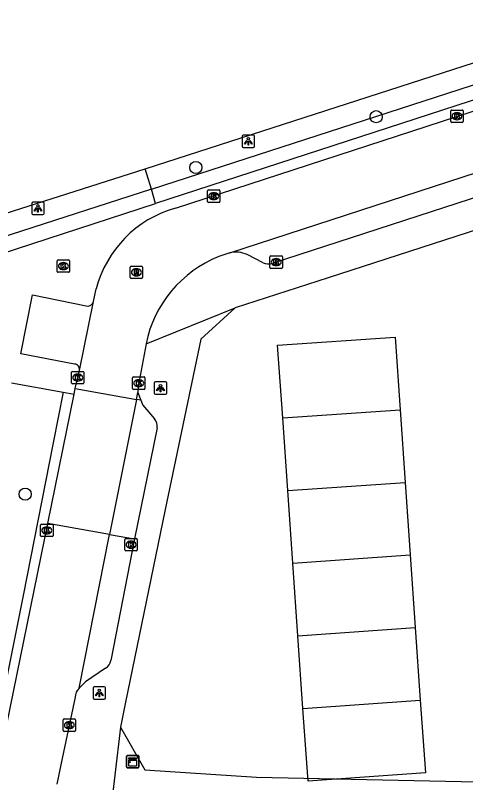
# Model space of a CAD drawing. Extents: x 158087 to 159494, y 382905 to 383981.
# Drawn here: x 159173.2 to 159209.4, y 382935.8 to 382997.6 of the extents above; entities that cross this region are included whole.
import ezdxf

# ---------------------------------------------------------------- set-up
doc = ezdxf.new("R2010")
doc.units = 0
for name, color, linetype in [('IMGEO_Boom', 7, 'Continuous'), ('IMGEO_Groenvoorziening', 7, 'Continuous'), ('IMGEO_Haag', 7, 'Continuous'), ('IMGEO_Kast', 7, 'Continuous'), ('IMGEO_Kolk', 7, 'Continuous'), ('IMGEO_Lichtpunt', 7, 'Continuous'), ('IMGEO_Pand_vergunning_verleend', 7, 'Continuous'), ('IMGEO_Parkeervlak_open', 7, 'Continuous'), ('IMGEO_Rijbaan_lokaal_open', 7, 'Continuous'), ('IMGEO_Rioolput', 7, 'Continuous'), ('IMGEO_Verkeerseiland_open', 7, 'Continuous'), ('IMGEO_Voetpad_open', 7, 'Continuous')]:
    doc.layers.add(name, color=color, linetype=linetype)

msp = doc.modelspace()

# ---------------------------------------------------------------- linework, layer by layer
at = {"layer": 'IMGEO_Boom'}
for centre in [(159202.199, 382989.414), (159187.693, 382985.333), (159173.966, 382959.031)]:
    msp.add_circle(centre, 0.489, dxfattribs=at)
at = {"layer": 'IMGEO_Groenvoorziening'}
for points in [[(159183.625, 382985.215), (159284.422, 383017.829)], [(159094.248, 382956.684), (159183.625, 382985.215)], [(159184.112, 382983.572), (159183.625, 382985.215)]]:
    msp.add_lwpolyline(points, dxfattribs=at)
at = {"layer": 'IMGEO_Haag'}
for points in [[(159184.112, 382983.572), (159234.68, 383000), (159284.949, 383016.331)], [(159184.112, 382983.572), (159093.802, 382954.382)], [(159184.451, 382982.428), (159184.112, 382983.572)]]:
    msp.add_lwpolyline(points, dxfattribs=at)
at = {"layer": 'IMGEO_Kast'}
for p, q in [((159182.11, 382937.076), (159182.11, 382937.917)), ((159182.11, 382937.917), (159182.11, 382937.076)), ((159182.185, 382938.001), (159183.026, 382938.001)), ((159183.026, 382938.001), (159182.185, 382938.001)), ((159183.11, 382937.926), (159183.11, 382937.085)), ((159183.11, 382937.085), (159183.11, 382937.926)), ((159183.035, 382937.001), (159182.194, 382937.001)), ((159182.194, 382937.001), (159183.035, 382937.001))]:
    msp.add_line(p, q, dxfattribs=at)
for points in [[(159182.305, 382937.791), (159182.905, 382937.791), (159182.905, 382937.706), (159182.305, 382937.706), (159182.305, 382937.791)], [(159182.305, 382937.616), (159182.905, 382937.616), (159182.905, 382937.127), (159182.305, 382937.127), (159182.305, 382937.616)]]:
    msp.add_lwpolyline(points, dxfattribs=at)
msp.add_circle((159182.389, 382937.465), 0.0377, dxfattribs=at)
for centre, start, end in [((159182.188, 382937.923), 92.4484, 184.28452), ((159182.188, 382937.923), 92.4484, 184.28452), ((159183.032, 382937.923), 2.4484, 94.28452), ((159183.032, 382937.923), 2.4484, 94.28452), ((159182.188, 382937.079), 182.4484, 274.28452), ((159182.188, 382937.079), 182.4484, 274.28452), ((159183.032, 382937.079), 272.4484, 4.28452), ((159183.032, 382937.079), 272.4484, 4.28452)]:
    msp.add_arc(centre, 0.0779, start, end, dxfattribs=at)
at = {"layer": 'IMGEO_Kolk'}
for p, q in [((159208.196, 382989.025), (159208.196, 382989.877)), ((159208.271, 382989.951), (159209.123, 382989.951)), ((159209.197, 382989.877), (159209.197, 382989.025)), ((159208.684, 382989.731), (159208.709, 382989.731)), ((159209.123, 382988.951), (159208.271, 382988.951)), ((159208.707, 382989.171), (159208.682, 382989.171)), ((159188.632, 382982.593), (159188.632, 382983.445)), ((159188.707, 382983.519), (159189.559, 382983.519)), ((159189.12, 382983.299), (159189.145, 382983.299)), ((159189.633, 382983.445), (159189.633, 382982.593)), ((159189.559, 382982.519), (159188.707, 382982.519)), ((159189.143, 382982.739), (159189.118, 382982.739)), ((159193.655, 382977.283), (159193.655, 382978.135)), ((159193.73, 382978.209), (159194.582, 382978.209)), ((159194.656, 382978.135), (159194.656, 382977.283)), ((159176.533, 382976.962), (159176.533, 382977.814)), ((159176.608, 382977.888), (159177.46, 382977.888)), ((159177.021, 382977.668), (159177.046, 382977.668)), ((159177.534, 382977.814), (159177.534, 382976.962)), ((159194.143, 382977.989), (159194.168, 382977.989)), ((159177.46, 382976.888), (159176.608, 382976.888)), ((159177.044, 382977.108), (159177.019, 382977.108)), ((159194.582, 382977.209), (159193.73, 382977.209)), ((159194.166, 382977.429), (159194.141, 382977.429)), ((159177.688, 382967.986), (159177.688, 382968.838)), ((159177.763, 382968.912), (159178.615, 382968.912)), ((159178.689, 382968.838), (159178.689, 382967.986)), ((159178.176, 382968.692), (159178.201, 382968.692)), ((159182.597, 382967.54), (159182.597, 382968.392)), ((159182.672, 382968.466), (159183.524, 382968.466)), ((159183.085, 382968.246), (159183.11, 382968.246)), ((159183.598, 382968.392), (159183.598, 382967.54)), ((159178.615, 382967.912), (159177.763, 382967.912)), ((159178.199, 382968.132), (159178.174, 382968.132)), ((159183.108, 382967.686), (159183.083, 382967.686)), ((159183.524, 382967.466), (159182.672, 382967.466)), ((159175.2, 382955.688), (159175.2, 382956.54)), ((159175.275, 382956.614), (159176.127, 382956.614)), ((159176.201, 382956.54), (159176.201, 382955.688)), ((159175.711, 382955.834), (159175.686, 382955.834)), ((159175.688, 382956.394), (159175.713, 382956.394)), ((159176.127, 382955.614), (159175.275, 382955.614)), ((159181.981, 382954.538), (159181.981, 382955.39)), ((159182.056, 382955.464), (159182.908, 382955.464)), ((159182.469, 382955.244), (159182.494, 382955.244)), ((159182.982, 382955.39), (159182.982, 382954.538)), ((159182.492, 382954.684), (159182.467, 382954.684)), ((159182.908, 382954.464), (159182.056, 382954.464)), ((159177.014, 382940.008), (159177.014, 382940.86)), ((159177.089, 382940.934), (159177.941, 382940.934)), ((159177.502, 382940.714), (159177.527, 382940.714)), ((159178.015, 382940.86), (159178.015, 382940.008)), ((159177.941, 382939.934), (159177.089, 382939.934)), ((159177.525, 382940.154), (159177.5, 382940.154))]:
    msp.add_line(p, q, dxfattribs=at)
for points in [[(159208.196, 382989.025), (159208.196, 382989.877)], [(159208.271, 382989.951), (159209.123, 382989.951)], [(159209.197, 382989.877), (159209.197, 382989.025)], [(159208.517, 382989.651), (159208.64, 382989.651), (159208.64, 382989.5), (159208.77, 382989.651), (159208.934, 382989.651), (159208.788, 382989.5), (159208.941, 382989.251), (159208.789, 382989.251), (159208.704, 382989.415), (159208.64, 382989.348), (159208.64, 382989.251), (159208.517, 382989.251), (159208.517, 382989.651)], [(159209.123, 382988.951), (159208.271, 382988.951)], [(159188.632, 382982.593), (159188.632, 382983.445)], [(159188.707, 382983.519), (159189.559, 382983.519)], [(159188.953, 382983.219), (159189.076, 382983.219), (159189.076, 382983.068), (159189.206, 382983.219), (159189.37, 382983.219), (159189.224, 382983.068), (159189.377, 382982.819), (159189.225, 382982.819), (159189.14, 382982.983), (159189.076, 382982.916), (159189.076, 382982.819), (159188.953, 382982.819), (159188.953, 382983.219)], [(159189.633, 382983.445), (159189.633, 382982.593)], [(159189.559, 382982.519), (159188.707, 382982.519)], [(159193.655, 382977.283), (159193.655, 382978.135)], [(159193.73, 382978.209), (159194.582, 382978.209)], [(159194.656, 382978.135), (159194.656, 382977.283)], [(159176.533, 382976.962), (159176.533, 382977.814)], [(159176.608, 382977.888), (159177.46, 382977.888)], [(159176.854, 382977.588), (159176.977, 382977.588), (159176.977, 382977.437), (159177.107, 382977.588), (159177.271, 382977.588), (159177.125, 382977.437), (159177.278, 382977.188), (159177.126, 382977.188), (159177.041, 382977.352), (159176.977, 382977.285), (159176.977, 382977.188), (159176.854, 382977.188), (159176.854, 382977.588)], [(159177.534, 382977.814), (159177.534, 382976.962)], [(159193.976, 382977.909), (159194.099, 382977.909), (159194.099, 382977.758), (159194.229, 382977.909), (159194.393, 382977.909), (159194.247, 382977.758), (159194.4, 382977.509), (159194.248, 382977.509), (159194.163, 382977.673), (159194.099, 382977.606), (159194.099, 382977.509), (159193.976, 382977.509), (159193.976, 382977.909)], [(159177.46, 382976.888), (159176.608, 382976.888)], [(159194.582, 382977.209), (159193.73, 382977.209)], [(159177.688, 382967.986), (159177.688, 382968.838)], [(159177.763, 382968.912), (159178.615, 382968.912)], [(159178.689, 382968.838), (159178.689, 382967.986)], [(159178.009, 382968.612), (159178.132, 382968.612), (159178.132, 382968.461), (159178.262, 382968.612), (159178.426, 382968.612), (159178.28, 382968.461), (159178.433, 382968.212), (159178.281, 382968.212), (159178.196, 382968.376), (159178.132, 382968.309), (159178.132, 382968.212), (159178.009, 382968.212), (159178.009, 382968.612)], [(159182.597, 382967.54), (159182.597, 382968.392)], [(159182.672, 382968.466), (159183.524, 382968.466)], [(159183.598, 382968.392), (159183.598, 382967.54)], [(159178.615, 382967.912), (159177.763, 382967.912)], [(159182.918, 382968.166), (159183.041, 382968.166), (159183.041, 382968.015), (159183.171, 382968.166), (159183.335, 382968.166), (159183.189, 382968.015), (159183.342, 382967.766), (159183.19, 382967.766), (159183.105, 382967.93), (159183.041, 382967.863), (159183.041, 382967.766), (159182.918, 382967.766), (159182.918, 382968.166)], [(159183.524, 382967.466), (159182.672, 382967.466)], [(159175.2, 382955.688), (159175.2, 382956.54)], [(159175.275, 382956.614), (159176.127, 382956.614)], [(159176.201, 382956.54), (159176.201, 382955.688)], [(159175.521, 382956.314), (159175.644, 382956.314), (159175.644, 382956.163), (159175.774, 382956.314), (159175.938, 382956.314), (159175.792, 382956.163), (159175.945, 382955.914), (159175.793, 382955.914), (159175.708, 382956.078), (159175.644, 382956.011), (159175.644, 382955.914), (159175.521, 382955.914), (159175.521, 382956.314)], [(159176.127, 382955.614), (159175.275, 382955.614)], [(159181.981, 382954.538), (159181.981, 382955.39)], [(159182.056, 382955.464), (159182.908, 382955.464)], [(159182.982, 382955.39), (159182.982, 382954.538)], [(159182.302, 382955.164), (159182.425, 382955.164), (159182.425, 382955.013), (159182.555, 382955.164), (159182.719, 382955.164), (159182.573, 382955.013), (159182.726, 382954.764), (159182.574, 382954.764), (159182.489, 382954.928), (159182.425, 382954.861), (159182.425, 382954.764), (159182.302, 382954.764), (159182.302, 382955.164)], [(159182.908, 382954.464), (159182.056, 382954.464)], [(159177.014, 382940.008), (159177.014, 382940.86)], [(159177.089, 382940.934), (159177.941, 382940.934)], [(159177.335, 382940.634), (159177.458, 382940.634), (159177.458, 382940.483), (159177.588, 382940.634), (159177.752, 382940.634), (159177.606, 382940.483), (159177.759, 382940.234), (159177.607, 382940.234), (159177.522, 382940.398), (159177.458, 382940.331), (159177.458, 382940.234), (159177.335, 382940.234), (159177.335, 382940.634)], [(159178.015, 382940.86), (159178.015, 382940.008)], [(159177.941, 382939.934), (159177.089, 382939.934)]]:
    msp.add_lwpolyline(points, dxfattribs=at)
for centre, start, end in [((159208.273, 382989.875), 91.55205, 178.44795), ((159208.273, 382989.875), 91.55205, 178.44795), ((159209.121, 382989.875), 1.55205, 88.44795), ((159209.121, 382989.875), 1.55205, 88.44795), ((159208.273, 382989.027), 181.55205, 268.44795), ((159208.273, 382989.027), 181.55205, 268.44795), ((159209.121, 382989.027), 271.55205, 358.44795), ((159209.121, 382989.027), 271.55205, 358.44795), ((159188.709, 382983.443), 91.55205, 178.44795), ((159188.709, 382983.443), 91.55205, 178.44795), ((159189.557, 382983.443), 1.55205, 88.44795), ((159189.557, 382983.443), 1.55205, 88.44795), ((159188.709, 382982.595), 181.55205, 268.44795), ((159188.709, 382982.595), 181.55205, 268.44795), ((159189.557, 382982.595), 271.55205, 358.44795), ((159189.557, 382982.595), 271.55205, 358.44795), ((159193.732, 382978.133), 91.55205, 178.44795), ((159193.732, 382978.133), 91.55205, 178.44795), ((159194.58, 382978.133), 1.55205, 88.44795), ((159194.58, 382978.133), 1.55205, 88.44795), ((159176.61, 382977.812), 91.55205, 178.44795), ((159176.61, 382977.812), 91.55205, 178.44795), ((159177.458, 382977.812), 1.55205, 88.44795), ((159177.458, 382977.812), 1.55205, 88.44795), ((159176.61, 382976.964), 181.55205, 268.44795), ((159176.61, 382976.964), 181.55205, 268.44795), ((159177.458, 382976.964), 271.55205, 358.44795), ((159177.458, 382976.964), 271.55205, 358.44795), ((159193.732, 382977.285), 181.55205, 268.44795), ((159193.732, 382977.285), 181.55205, 268.44795), ((159194.58, 382977.285), 271.55205, 358.44795), ((159194.58, 382977.285), 271.55205, 358.44795), ((159177.765, 382968.836), 91.55205, 178.44795), ((159177.765, 382968.836), 91.55205, 178.44795), ((159178.613, 382968.836), 1.55205, 88.44795), ((159178.613, 382968.836), 1.55205, 88.44795), ((159182.674, 382968.39), 91.55205, 178.44795), ((159182.674, 382968.39), 91.55205, 178.44795), ((159183.522, 382968.39), 1.55205, 88.44795), ((159183.522, 382968.39), 1.55205, 88.44795), ((159177.765, 382967.988), 181.55205, 268.44795), ((159177.765, 382967.988), 181.55205, 268.44795), ((159178.613, 382967.988), 271.55205, 358.44795), ((159178.613, 382967.988), 271.55205, 358.44795), ((159182.674, 382967.542), 181.55205, 268.44795), ((159182.674, 382967.542), 181.55205, 268.44795), ((159183.522, 382967.542), 271.55205, 358.44795), ((159183.522, 382967.542), 271.55205, 358.44795), ((159175.277, 382956.538), 91.55205, 178.44795), ((159175.277, 382956.538), 91.55205, 178.44795), ((159176.125, 382956.538), 1.55205, 88.44795), ((159176.125, 382956.538), 1.55205, 88.44795), ((159175.277, 382955.69), 181.55205, 268.44795), ((159175.277, 382955.69), 181.55205, 268.44795), ((159176.125, 382955.69), 271.55205, 358.44795), ((159176.125, 382955.69), 271.55205, 358.44795), ((159182.058, 382955.388), 91.55205, 178.44795), ((159182.058, 382955.388), 91.55205, 178.44795), ((159182.906, 382955.388), 1.55205, 88.44795), ((159182.906, 382955.388), 1.55205, 88.44795), ((159182.058, 382954.54), 181.55205, 268.44795), ((159182.058, 382954.54), 181.55205, 268.44795), ((159182.906, 382954.54), 271.55205, 358.44795), ((159182.906, 382954.54), 271.55205, 358.44795), ((159177.091, 382940.858), 91.55205, 178.44795), ((159177.091, 382940.858), 91.55205, 178.44795), ((159177.939, 382940.858), 1.55205, 88.44795), ((159177.939, 382940.858), 1.55205, 88.44795), ((159177.091, 382940.01), 181.55205, 268.44795), ((159177.091, 382940.01), 181.55205, 268.44795), ((159177.939, 382940.01), 271.55205, 358.44795), ((159177.939, 382940.01), 271.55205, 358.44795)]:
    msp.add_arc(centre, 0.0765, start, end, dxfattribs=at)
for centre, major_axis, ratio, start_param, end_param in [((159208.683, 382989.451), (-0.387, 0.002), 0.722429, 4.712389, 7.853982), ((159208.708, 382989.451), (-0.39, 0.002), 0.717154, 1.570796, 4.712389), ((159189.119, 382983.019), (-0.387, 0.002), 0.722429, 4.712389, 7.853982), ((159189.144, 382983.019), (-0.39, 0.002), 0.717154, 1.570796, 4.712389), ((159177.02, 382977.388), (-0.387, 0.002), 0.722429, 4.712389, 7.853982), ((159177.045, 382977.388), (-0.39, 0.002), 0.717154, 1.570796, 4.712389), ((159194.142, 382977.709), (-0.387, 0.002), 0.722429, 4.712389, 7.853982), ((159194.167, 382977.709), (-0.39, 0.002), 0.717154, 1.570796, 4.712389), ((159178.175, 382968.412), (-0.387, 0.002), 0.722429, 4.712389, 7.853982), ((159178.2, 382968.412), (-0.39, 0.002), 0.717154, 1.570796, 4.712389), ((159183.084, 382967.966), (-0.387, 0.002), 0.722429, 4.712389, 7.853982), ((159183.109, 382967.966), (-0.39, 0.002), 0.717154, 1.570796, 4.712389), ((159175.687, 382956.114), (-0.387, 0.002), 0.722429, 4.712389, 7.853982), ((159175.712, 382956.114), (-0.39, 0.002), 0.717154, 1.570796, 4.712389), ((159182.468, 382954.964), (-0.387, 0.002), 0.722429, 4.712389, 7.853982), ((159182.493, 382954.964), (-0.39, 0.002), 0.717154, 1.570796, 4.712389), ((159177.501, 382940.434), (-0.387, 0.002), 0.722429, 4.712389, 7.853982), ((159177.526, 382940.434), (-0.39, 0.002), 0.717154, 1.570796, 4.712389)]:
    msp.add_ellipse(centre, major_axis=major_axis, ratio=ratio, start_param=start_param, end_param=end_param, dxfattribs=at)
at = {"layer": 'IMGEO_Lichtpunt'}
for p, q in [((159191.415, 382987.844), (159191.415, 382987.037)), ((159191.415, 382987.844), (159191.415, 382987.037)), ((159192.317, 382987.939), (159191.509, 382987.939)), ((159192.317, 382987.939), (159191.509, 382987.939)), ((159192.411, 382987.037), (159192.411, 382987.844)), ((159192.411, 382987.037), (159192.411, 382987.844)), ((159191.509, 382986.943), (159192.317, 382986.943)), ((159191.509, 382986.943), (159192.317, 382986.943)), ((159174.491, 382982.439), (159174.491, 382981.632)), ((159174.491, 382982.439), (159174.491, 382981.632)), ((159175.393, 382982.534), (159174.585, 382982.534)), ((159175.393, 382982.534), (159174.585, 382982.534)), ((159175.487, 382981.632), (159175.487, 382982.439)), ((159175.487, 382981.632), (159175.487, 382982.439)), ((159174.585, 382981.538), (159175.393, 382981.538)), ((159174.585, 382981.538), (159175.393, 382981.538)), ((159184.349, 382967.972), (159184.349, 382967.165)), ((159184.349, 382967.972), (159184.349, 382967.165)), ((159185.251, 382968.067), (159184.443, 382968.067)), ((159185.251, 382968.067), (159184.443, 382968.067)), ((159185.345, 382967.165), (159185.345, 382967.972)), ((159185.345, 382967.165), (159185.345, 382967.972)), ((159184.443, 382967.071), (159185.251, 382967.071)), ((159184.443, 382967.071), (159185.251, 382967.071)), ((159180.327, 382943.524), (159179.519, 382943.524)), ((159180.327, 382943.524), (159179.519, 382943.524)), ((159179.425, 382943.429), (159179.425, 382942.622)), ((159179.425, 382943.429), (159179.425, 382942.622)), ((159180.421, 382942.622), (159180.421, 382943.429)), ((159180.421, 382942.622), (159180.421, 382943.429)), ((159179.519, 382942.528), (159180.327, 382942.528)), ((159179.519, 382942.528), (159180.327, 382942.528))]:
    msp.add_line(p, q, dxfattribs=at)
for points in [[(159191.789, 382987.508), (159191.828, 382987.48), (159191.64, 382987.218), (159191.602, 382987.245), (159191.789, 382987.508)], [(159191.891, 382987.46), (159191.938, 382987.46), (159191.938, 382987.138), (159191.891, 382987.138), (159191.891, 382987.46)], [(159192.001, 382987.48), (159192.039, 382987.507), (159192.226, 382987.245), (159192.187, 382987.217), (159192.001, 382987.48)], [(159174.865, 382982.103), (159174.904, 382982.075), (159174.716, 382981.813), (159174.678, 382981.84), (159174.865, 382982.103)], [(159174.967, 382982.055), (159175.014, 382982.055), (159175.014, 382981.733), (159174.967, 382981.733), (159174.967, 382982.055)], [(159175.077, 382982.075), (159175.115, 382982.102), (159175.302, 382981.84), (159175.263, 382981.812), (159175.077, 382982.075)], [(159184.723, 382967.636), (159184.762, 382967.608), (159184.574, 382967.346), (159184.536, 382967.373), (159184.723, 382967.636)], [(159184.825, 382967.588), (159184.872, 382967.588), (159184.872, 382967.266), (159184.825, 382967.266), (159184.825, 382967.588)], [(159184.935, 382967.608), (159184.973, 382967.635), (159185.16, 382967.373), (159185.121, 382967.345), (159184.935, 382967.608)], [(159179.799, 382943.093), (159179.838, 382943.065), (159179.65, 382942.803), (159179.612, 382942.83), (159179.799, 382943.093)], [(159179.901, 382943.045), (159179.948, 382943.045), (159179.948, 382942.723), (159179.901, 382942.723), (159179.901, 382943.045)], [(159180.011, 382943.065), (159180.049, 382943.092), (159180.236, 382942.83), (159180.197, 382942.802), (159180.011, 382943.065)]]:
    msp.add_lwpolyline(points, dxfattribs=at)
for centre in [(159191.914, 382987.642), (159174.99, 382982.237), (159184.848, 382967.77), (159179.924, 382943.227)]:
    msp.add_circle(centre, 0.0994, dxfattribs=at)
for centre, start, end in [((159191.509, 382987.844), 90, 180), ((159191.509, 382987.844), 90, 180), ((159192.317, 382987.844), 0, 90), ((159192.317, 382987.844), 0, 90), ((159191.509, 382987.037), 180, 270), ((159191.509, 382987.037), 180, 270), ((159192.317, 382987.037), 270, 0), ((159192.317, 382987.037), 270, 360), ((159174.585, 382982.439), 90, 180), ((159174.585, 382982.439), 90, 180), ((159175.393, 382982.439), 0, 90), ((159175.393, 382982.439), 0, 90), ((159174.585, 382981.632), 180, 270), ((159174.585, 382981.632), 180, 270), ((159175.393, 382981.632), 270, 0), ((159175.393, 382981.632), 270, 360), ((159184.443, 382967.972), 90, 180), ((159184.443, 382967.972), 90, 180), ((159185.251, 382967.972), 0, 90), ((159185.251, 382967.972), 0, 90), ((159184.443, 382967.165), 180, 270), ((159184.443, 382967.165), 180, 270), ((159185.251, 382967.165), 270, 0), ((159185.251, 382967.165), 270, 360), ((159179.519, 382943.429), 90, 180), ((159179.519, 382943.429), 90, 180), ((159180.327, 382943.429), 0, 90), ((159180.327, 382943.429), 0, 90), ((159179.519, 382942.622), 180, 270), ((159179.519, 382942.622), 180, 270), ((159180.327, 382942.622), 270, 0), ((159180.327, 382942.622), 270, 360)]:
    msp.add_arc(centre, 0.0946, start, end, dxfattribs=at)
at = {"layer": 'IMGEO_Pand_vergunning_verleend'}
for points in [[(159194.679, 382965.173), (159194.272, 382971.021), (159203.713, 382971.678), (159204.12, 382965.829)], [(159194.679, 382965.173), (159204.12, 382965.829)], [(159204.12, 382965.829), (159204.527, 382959.981)], [(159195.086, 382959.324), (159194.679, 382965.173)], [(159195.086, 382959.324), (159204.527, 382959.981)], [(159204.527, 382959.981), (159204.933, 382954.133)], [(159195.493, 382953.476), (159195.086, 382959.324)], [(159195.493, 382953.476), (159204.933, 382954.133)], [(159204.933, 382954.133), (159205.34, 382948.284)], [(159195.9, 382947.627), (159195.493, 382953.476)], [(159195.9, 382947.627), (159205.34, 382948.284)], [(159205.34, 382948.284), (159205.747, 382942.436)], [(159196.307, 382941.779), (159195.9, 382947.627)], [(159196.307, 382941.779), (159205.747, 382942.436)], [(159205.747, 382942.436), (159206.154, 382936.587), (159196.714, 382935.93), (159196.307, 382941.779)]]:
    msp.add_lwpolyline(points, dxfattribs=at)
at = {"layer": 'IMGEO_Parkeervlak_open'}
for points in [[(159183.268, 382966.597), (159182.908, 382966.662)], [(159180.755, 382955.784), (159182.761, 382955.423)]]:
    msp.add_lwpolyline(points, dxfattribs=at)
at = {"layer": 'IMGEO_Rijbaan_lokaal_open'}
for points in [[(159186.044, 382982.046), (159219.388, 382992.93)], [(159190.417, 382978.454), (159220.872, 382988.389)], [(159190.417, 382978.454), (159189.544, 382978.15)], [(159179.459, 382974.545), (159179.676, 382975.546)], [(159178.326, 382968.994), (159179.459, 382974.545)], [(159183.684, 382971.137), (159183.047, 382967.7), (159183.018, 382967.218)], [(159177.989, 382967.543), (159178.326, 382968.994)], [(159175.796, 382956.677), (159177.897, 382967.084)], [(159177.897, 382967.084), (159177.989, 382967.543)], [(159177.989, 382967.543), (159182.908, 382966.662)], [(159182.908, 382966.662), (159183.018, 382967.218)], [(159182.908, 382966.662), (159180.755, 382955.784)], [(159171.908, 382937.71), (159175.796, 382956.677)], [(159180.755, 382955.784), (159175.796, 382956.677)], [(159178.301, 382943.417), (159180.755, 382955.784)], [(159177.981, 382942.679), (159176.866, 382937.374), (159176.513, 382935.676)]]:
    msp.add_lwpolyline(points, dxfattribs=at)
for centre, radius, start, end in [((159188.489, 382973.281), 9.099, 105.58742, 165.58802), ((159193.1, 382969.224), 9.609, 111.7218, 168.51454), ((159178.951, 382942.697), 0.97, 132.05941, 181.05706)]:
    msp.add_arc(centre, radius, start, end, dxfattribs=at)
at = {"layer": 'IMGEO_Rioolput'}
for p, q in [((159182.405, 382976.462), (159182.405, 382977.314)), ((159182.48, 382977.388), (159183.332, 382977.388)), ((159182.893, 382977.168), (159182.918, 382977.168)), ((159183.406, 382977.314), (159183.406, 382976.462)), ((159183.332, 382976.388), (159182.48, 382976.388)), ((159182.916, 382976.608), (159182.891, 382976.608))]:
    msp.add_line(p, q, dxfattribs=at)
for points in [[(159182.405, 382976.462), (159182.405, 382977.314)], [(159182.48, 382977.388), (159183.332, 382977.388)], [(159182.994, 382977.086), (159182.742, 382977.088), (159182.742, 382976.688)], [(159182.742, 382976.688), (159182.866, 382976.688), (159182.866, 382976.85), (159182.877, 382976.85)], [(159182.92, 382977.007), (159182.866, 382977.007), (159182.866, 382976.926)], [(159182.866, 382976.926), (159182.918, 382976.926)], [(159183.406, 382977.314), (159183.406, 382976.462)], [(159183.332, 382976.388), (159182.48, 382976.388)], [(159182.924, 382976.821), (159182.995, 382976.688), (159183.135, 382976.688), (159183.07, 382976.814)]]:
    msp.add_lwpolyline(points, dxfattribs=at)
for centre, radius, start, end in [((159182.482, 382977.312), 0.0765, 91.55205, 178.44795), ((159182.482, 382977.312), 0.0765, 91.55205, 178.44795), ((159182.876, 382976.797), 0.0533, 26.02933, 88.69889), ((159182.902, 382977.115), 0.19, 274.7715, 282.96867), ((159182.926, 382976.911), 0.0964, 77.00612, 93.18647), ((159182.94, 382976.968), 0.0378, 276.66336, 79.67722), ((159182.993, 382976.976), 0.109, 350.36119, 89.41601), ((159182.991, 382976.976), 0.112, 277.58423, 350.98172), ((159182.975, 382976.761), 0.108, 29.51342, 73.79051), ((159183.33, 382977.312), 0.0765, 1.55205, 88.44795), ((159183.33, 382977.312), 0.0765, 1.55205, 88.44795), ((159182.482, 382976.464), 0.0765, 181.55205, 268.44795), ((159182.482, 382976.464), 0.0765, 181.55205, 268.44795), ((159183.33, 382976.464), 0.0765, 271.55205, 358.44795), ((159183.33, 382976.464), 0.0765, 271.55205, 358.44795)]:
    msp.add_arc(centre, radius, start, end, dxfattribs=at)
for centre, major_axis, ratio, start_param, end_param in [((159182.892, 382976.888), (-0.387, 0.002), 0.722429, 4.712389, 7.853982), ((159182.917, 382976.888), (-0.39, 0.002), 0.717154, 1.570796, 4.712389)]:
    msp.add_ellipse(centre, major_axis=major_axis, ratio=ratio, start_param=start_param, end_param=end_param, dxfattribs=at)
at = {"layer": 'IMGEO_Verkeerseiland_open'}
msp.add_lwpolyline([(159177.026, 382967.241), (159176.224, 382963.165), (159173.794, 382950.862), (159171.183, 382937.863)], dxfattribs=at)
at = {"layer": 'IMGEO_Voetpad_open'}
for points in [[(159388.686, 383048.983), (159238.374, 383000), (159184.451, 382982.428)], [(159258.76, 382996.08), (159214.706, 382981.748), (159213.31, 382981.294), (159198.325, 382976.442), (159190.858, 382974.025)], [(159221.463, 382986.578), (159193.837, 382977.61)], [(159167.065, 382976.763), (159184.451, 382982.428)], [(159193.098, 382977.655), (159191.814, 382978.311)], [(159177.939, 382969.505), (159173.602, 382970.33), (159174.558, 382975.07), (159178.877, 382974.179)], [(159190.858, 382974.025), (159188.086, 382971.509), (159185.212, 382957.789), (159182.007, 382942.147), (159181.621, 382940.276)], [(159183.684, 382971.137), (159190.858, 382974.025)], [(159172.869, 382967.988), (159177.026, 382967.241)], [(159177.026, 382967.241), (159177.897, 382967.084)], [(159183.018, 382967.218), (159183.268, 382966.597)], [(159183.268, 382966.597), (159183.424, 382966.207), (159184.355, 382965.094)], [(159184.58, 382964.358), (159182.761, 382955.423)], [(159182.761, 382955.423), (159180.863, 382945.646)], [(159180.437, 382945.014), (159178.813, 382943.913), (159178.301, 382943.417)], [(159181.621, 382940.276), (159180.73, 382932.55)], [(159181.621, 382940.276), (159183.582, 382936.837), (159192.563, 382936.25), (159211.574, 382935.842), (159223.109, 382936.368), (159224.421, 382936.428)]]:
    msp.add_lwpolyline(points, dxfattribs=at)
for centre, radius, start, end in [((159190.905, 382976.328), 2.182, 65.38236, 102.92851), ((159193.527, 382978.61), 1.047, 245.80307, 287.2277), ((159178.983, 382974.656), 0.488, 257.41505, 346.91373), ((159177.899, 382969.073), 0.434, 349.55486, 84.72124), ((159183.668, 382964.482), 0.921, 352.28809, 41.70938), ((159179.835, 382945.879), 1.054, 304.82879, 347.20728)]:
    msp.add_arc(centre, radius, start, end, dxfattribs=at)

doc.saveas('drawing.dxf')
